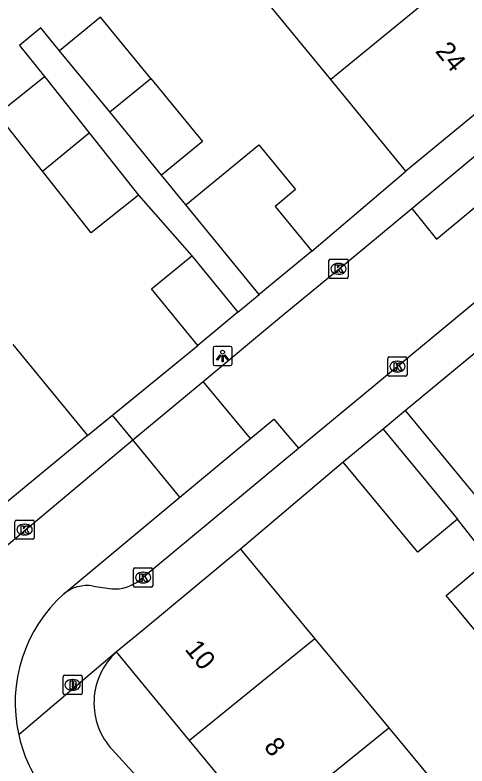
# Model space of a CAD drawing. Extents: x 159040 to 160094, y 381214 to 382518.
# Drawn here: x 159620.01 to 159643.59, y 381904.94 to 381944.09 of the extents above; entities that cross this region are included whole.
import ezdxf

# ---------------------------------------------------------------- set-up
doc = ezdxf.new("R2010")
doc.units = 0
for name, color, linetype in [('IMGEO_Brandkraan', 7, 'Continuous'), ('IMGEO_Kolk', 7, 'Continuous'), ('IMGEO_Lichtpunt', 7, 'Continuous'), ('IMGEO_Muur', 7, 'Continuous'), ('IMGEO_Pand', 7, 'Continuous'), ('IMGEO_Pand_nummerreeks', 7, 'Continuous'), ('IMGEO_Rijbaan_lokaal_open', 7, 'Continuous'), ('IMGEO_Voetpad_open', 7, 'Continuous')]:
    doc.layers.add(name, color=color, linetype=linetype)

msp = doc.modelspace()

# ---------------------------------------------------------------- linework, layer by layer
at = {"layer": 'IMGEO_Brandkraan'}
for p, q in [((159622.51, 381908.74), (159622.51, 381909.592)), ((159622.585, 381909.666), (159623.437, 381909.666)), ((159622.998, 381909.446), (159623.023, 381909.446)), ((159623.511, 381909.592), (159623.511, 381908.74)), ((159623.437, 381908.666), (159622.585, 381908.666)), ((159623.021, 381908.886), (159622.996, 381908.886))]:
    msp.add_line(p, q, dxfattribs=at)
for points in [[(159622.51, 381908.74), (159622.51, 381909.592)], [(159622.585, 381909.666), (159623.437, 381909.666)], [(159623.511, 381909.592), (159623.511, 381908.74)], [(159622.858, 381909.366), (159622.858, 381908.966), (159623.071, 381908.966)], [(159623.089, 381909.366), (159622.858, 381909.366)], [(159623.037, 381909.285), (159622.983, 381909.285), (159622.983, 381909.209)], [(159622.983, 381909.209), (159623.036, 381909.209)], [(159623.045, 381909.133), (159622.983, 381909.133), (159622.983, 381909.052)], [(159622.983, 381909.052), (159623.045, 381909.052)], [(159623.437, 381908.666), (159622.585, 381908.666)]]:
    msp.add_lwpolyline(points, dxfattribs=at)
for centre, radius, start, end in [((159622.587, 381909.59), 0.0765, 91.552, 178.448), ((159622.587, 381909.59), 0.0765, 91.552, 178.448), ((159623.435, 381909.59), 0.0765, 1.552, 88.448), ((159623.435, 381909.59), 0.0765, 1.552, 88.448), ((159623.038, 381909.247), 0.0379, 267.8285, 90.9355), ((159623.046, 381909.092), 0.0404, 269.8759, 90.5077), ((159623.093, 381909.221), 0.145, 59.4692, 91.5367), ((159623.118, 381909.268), 0.0922, 285.5137, 58.1501), ((159623.123, 381909.076), 0.105, 301.3115, 78.989), ((159622.587, 381908.742), 0.0765, 181.552, 268.448), ((159622.587, 381908.742), 0.0765, 181.552, 268.448), ((159623.077, 381909.217), 0.251, 268.6676, 293.5347), ((159623.435, 381908.742), 0.0765, 271.552, 358.448), ((159623.435, 381908.742), 0.0765, 271.552, 358.448)]:
    msp.add_arc(centre, radius, start, end, dxfattribs=at)
for centre, major_axis, ratio, start_param, end_param in [((159622.997, 381909.166), (-0.387, 0.002), 0.722429, 4.712389, 7.853982), ((159623.022, 381909.166), (-0.39, 0.002), 0.717154, 1.570796, 4.712389)]:
    msp.add_ellipse(centre, major_axis=major_axis, ratio=ratio, start_param=start_param, end_param=end_param, dxfattribs=at)
at = {"layer": 'IMGEO_Kolk'}
for p, q in [((159636.385, 381930.43), (159636.385, 381931.282)), ((159636.46, 381931.356), (159637.312, 381931.356)), ((159636.873, 381931.136), (159636.898, 381931.136)), ((159637.386, 381931.282), (159637.386, 381930.43)), ((159637.312, 381930.356), (159636.46, 381930.356)), ((159636.896, 381930.576), (159636.871, 381930.576)), ((159639.459, 381925.334), (159639.459, 381926.186)), ((159639.534, 381926.26), (159640.386, 381926.26)), ((159639.947, 381926.04), (159639.972, 381926.04)), ((159640.46, 381926.186), (159640.46, 381925.334)), ((159640.386, 381925.26), (159639.534, 381925.26)), ((159639.97, 381925.48), (159639.945, 381925.48)), ((159620.005, 381916.835), (159620.005, 381917.687)), ((159620.08, 381917.761), (159620.932, 381917.761)), ((159621.006, 381917.687), (159621.006, 381916.835)), ((159620.493, 381917.541), (159620.518, 381917.541)), ((159620.516, 381916.981), (159620.491, 381916.981)), ((159620.932, 381916.761), (159620.08, 381916.761)), ((159626.189, 381914.335), (159626.189, 381915.187)), ((159626.264, 381915.261), (159627.116, 381915.261)), ((159626.677, 381915.041), (159626.702, 381915.041)), ((159627.19, 381915.187), (159627.19, 381914.335)), ((159627.116, 381914.261), (159626.264, 381914.261)), ((159626.7, 381914.481), (159626.675, 381914.481))]:
    msp.add_line(p, q, dxfattribs=at)
for points in [[(159636.385, 381930.43), (159636.385, 381931.282)], [(159636.46, 381931.356), (159637.312, 381931.356)], [(159636.706, 381931.056), (159636.829, 381931.056), (159636.829, 381930.905), (159636.959, 381931.056), (159637.123, 381931.056), (159636.977, 381930.905), (159637.13, 381930.656), (159636.978, 381930.656), (159636.893, 381930.82), (159636.829, 381930.753), (159636.829, 381930.656), (159636.706, 381930.656), (159636.706, 381931.056)], [(159637.386, 381931.282), (159637.386, 381930.43)], [(159637.312, 381930.356), (159636.46, 381930.356)], [(159639.459, 381925.334), (159639.459, 381926.186)], [(159639.534, 381926.26), (159640.386, 381926.26)], [(159639.78, 381925.96), (159639.903, 381925.96), (159639.903, 381925.809), (159640.033, 381925.96), (159640.197, 381925.96), (159640.051, 381925.809), (159640.204, 381925.56), (159640.052, 381925.56), (159639.967, 381925.724), (159639.903, 381925.657), (159639.903, 381925.56), (159639.78, 381925.56), (159639.78, 381925.96)], [(159640.46, 381926.186), (159640.46, 381925.334)], [(159640.386, 381925.26), (159639.534, 381925.26)], [(159620.005, 381916.835), (159620.005, 381917.687)], [(159620.08, 381917.761), (159620.932, 381917.761)], [(159621.006, 381917.687), (159621.006, 381916.835)], [(159620.326, 381917.461), (159620.449, 381917.461), (159620.449, 381917.31), (159620.579, 381917.461), (159620.743, 381917.461), (159620.597, 381917.31), (159620.75, 381917.061), (159620.598, 381917.061), (159620.513, 381917.225), (159620.449, 381917.158), (159620.449, 381917.061), (159620.326, 381917.061), (159620.326, 381917.461)], [(159620.932, 381916.761), (159620.08, 381916.761)], [(159626.189, 381914.335), (159626.189, 381915.187)], [(159626.264, 381915.261), (159627.116, 381915.261)], [(159626.51, 381914.961), (159626.633, 381914.961), (159626.633, 381914.81), (159626.763, 381914.961), (159626.927, 381914.961), (159626.781, 381914.81), (159626.934, 381914.561), (159626.782, 381914.561), (159626.697, 381914.725), (159626.633, 381914.658), (159626.633, 381914.561), (159626.51, 381914.561), (159626.51, 381914.961)], [(159627.19, 381915.187), (159627.19, 381914.335)], [(159627.116, 381914.261), (159626.264, 381914.261)]]:
    msp.add_lwpolyline(points, dxfattribs=at)
for centre, start, end in [((159636.462, 381931.28), 91.552, 178.448), ((159636.462, 381931.28), 91.552, 178.448), ((159637.31, 381931.28), 1.552, 88.448), ((159637.31, 381931.28), 1.552, 88.448), ((159636.462, 381930.432), 181.552, 268.448), ((159636.462, 381930.432), 181.552, 268.448), ((159637.31, 381930.432), 271.552, 358.448), ((159637.31, 381930.432), 271.552, 358.448), ((159639.536, 381926.184), 91.552, 178.448), ((159639.536, 381926.184), 91.552, 178.448), ((159640.384, 381926.184), 1.552, 88.448), ((159640.384, 381926.184), 1.552, 88.448), ((159639.536, 381925.336), 181.552, 268.448), ((159639.536, 381925.336), 181.552, 268.448), ((159640.384, 381925.336), 271.552, 358.448), ((159640.384, 381925.336), 271.552, 358.448), ((159620.082, 381917.685), 91.552, 178.448), ((159620.082, 381917.685), 91.552, 178.448), ((159620.93, 381917.685), 1.552, 88.448), ((159620.93, 381917.685), 1.552, 88.448), ((159620.082, 381916.837), 181.552, 268.448), ((159620.082, 381916.837), 181.552, 268.448), ((159620.93, 381916.837), 271.552, 358.448), ((159620.93, 381916.837), 271.552, 358.448), ((159626.266, 381915.185), 91.552, 178.448), ((159626.266, 381915.185), 91.552, 178.448), ((159627.114, 381915.185), 1.552, 88.448), ((159627.114, 381915.185), 1.552, 88.448), ((159626.266, 381914.337), 181.552, 268.448), ((159626.266, 381914.337), 181.552, 268.448), ((159627.114, 381914.337), 271.552, 358.448), ((159627.114, 381914.337), 271.552, 358.448)]:
    msp.add_arc(centre, 0.0765, start, end, dxfattribs=at)
for centre, major_axis, ratio, start_param, end_param in [((159636.872, 381930.856), (-0.387, 0.002), 0.722429, 4.712389, 7.853982), ((159636.897, 381930.856), (-0.39, 0.002), 0.717154, 1.570796, 4.712389), ((159639.946, 381925.76), (-0.387, 0.002), 0.722429, 4.712389, 7.853982), ((159639.971, 381925.76), (-0.39, 0.002), 0.717154, 1.570796, 4.712389), ((159620.492, 381917.261), (-0.387, 0.002), 0.722429, 4.712389, 7.853982), ((159620.517, 381917.261), (-0.39, 0.002), 0.717154, 1.570796, 4.712389), ((159626.676, 381914.761), (-0.387, 0.002), 0.722429, 4.712389, 7.853982), ((159626.701, 381914.761), (-0.39, 0.002), 0.717154, 1.570796, 4.712389)]:
    msp.add_ellipse(centre, major_axis=major_axis, ratio=ratio, start_param=start_param, end_param=end_param, dxfattribs=at)
at = {"layer": 'IMGEO_Lichtpunt'}
for p, q in [((159630.337, 381926.715), (159630.337, 381925.908)), ((159630.337, 381926.715), (159630.337, 381925.908)), ((159631.239, 381926.81), (159630.431, 381926.81)), ((159631.239, 381926.81), (159630.431, 381926.81)), ((159631.333, 381925.908), (159631.333, 381926.715)), ((159631.333, 381925.908), (159631.333, 381926.715)), ((159630.431, 381925.814), (159631.239, 381925.814)), ((159630.431, 381925.814), (159631.239, 381925.814))]:
    msp.add_line(p, q, dxfattribs=at)
for points in [[(159630.711, 381926.379), (159630.75, 381926.351), (159630.562, 381926.089), (159630.524, 381926.116), (159630.711, 381926.379)], [(159630.813, 381926.331), (159630.86, 381926.331), (159630.86, 381926.009), (159630.813, 381926.009), (159630.813, 381926.331)], [(159630.923, 381926.351), (159630.961, 381926.378), (159631.148, 381926.116), (159631.109, 381926.088), (159630.923, 381926.351)]]:
    msp.add_lwpolyline(points, dxfattribs=at)
msp.add_circle((159630.836, 381926.513), 0.0994, dxfattribs=at)
for centre, start, end in [((159630.431, 381926.715), 90, 180), ((159630.431, 381926.715), 90, 180), ((159631.239, 381926.715), 0, 90), ((159631.239, 381926.715), 0, 90), ((159630.431, 381925.908), 180, 270), ((159630.431, 381925.908), 180, 270), ((159631.239, 381925.908), 270, 0), ((159631.239, 381925.908), 270, 360)]:
    msp.add_arc(centre, 0.0946, start, end, dxfattribs=at)
at = {"layer": 'IMGEO_Muur'}
for points in [[(159635.493, 381931.77), (159640.403, 381935.953)], [(159623.79, 381922.169), (159629.536, 381926.863)]]:
    msp.add_lwpolyline(points, dxfattribs=at)
at = {"layer": 'IMGEO_Pand'}
for points in [[(159642.973, 381946.038), (159636.491, 381940.72)], [(159636.491, 381940.72), (159632.675, 381945.37)], [(159627.084, 381940.783), (159624.461, 381943.973), (159622.328, 381942.219)], [(159624.949, 381939.031), (159622.328, 381942.219)], [(159646.885, 381941.272), (159640.403, 381935.953)], [(159621.441, 381935.944), (159619.077, 381938.921), (159621.538, 381940.875)], [(159621.538, 381940.875), (159623.87, 381937.939)], [(159624.949, 381939.031), (159627.084, 381940.783)], [(159627.084, 381940.783), (159629.785, 381937.498), (159627.652, 381935.744)], [(159640.403, 381935.953), (159636.491, 381940.72)], [(159627.652, 381935.744), (159624.949, 381939.031)], [(159621.441, 381935.944), (159623.87, 381937.939)], [(159623.87, 381937.939), (159626.448, 381934.691)], [(159628.91, 381934.186), (159632.732, 381937.322), (159634.644, 381934.991), (159633.572, 381934.111), (159635.493, 381931.77)], [(159626.448, 381934.691), (159623.987, 381932.737), (159621.441, 381935.944)], [(159632.744, 381929.514), (159628.91, 381934.186)], [(159635.493, 381931.77), (159632.744, 381929.514)], [(159629.536, 381926.863), (159627.122, 381929.805), (159629.225, 381931.531)], [(159629.225, 381931.531), (159631.64, 381928.589)], [(159631.64, 381928.589), (159629.536, 381926.863)], [(159645.086, 381927.37), (159640.373, 381923.463)], [(159619.891, 381926.915), (159623.79, 381922.169)], [(159645.73, 381917), (159643.564, 381919.614), (159640.373, 381923.463)], [(159639.208, 381922.491), (159637.136, 381920.774)], [(159639.208, 381922.491), (159643.088, 381917.811)], [(159623.79, 381922.169), (159617.368, 381916.893)], [(159643.088, 381917.811), (159641.017, 381916.093), (159637.136, 381920.774)], [(159631.769, 381916.237), (159626.723, 381912.063), (159625.296, 381910.882)], [(159631.769, 381916.237), (159632.522, 381915.331), (159635.652, 381911.563)], [(159644.722, 381911.154), (159642.498, 381913.819), (159644.75, 381915.7)], [(159635.652, 381911.563), (159629.113, 381906.267)], [(159635.652, 381911.563), (159639.504, 381906.927)], [(159629.113, 381906.267), (159625.296, 381910.882)], [(159632.954, 381901.623), (159639.504, 381906.927)], [(159639.504, 381906.927), (159643.355, 381902.292)], [(159632.954, 381901.623), (159629.113, 381906.267)]]:
    msp.add_lwpolyline(points, dxfattribs=at)
at = {"layer": 'IMGEO_Rijbaan_lokaal_open'}
for points in [[(159640.703, 381934.004), (159641.997, 381932.408), (159650.867, 381939.766), (159649.586, 381941.383)], [(159634.804, 381921.508), (159635.327, 381921.942), (159638.23, 381924.343), (159658.001, 381940.7)], [(159629.825, 381924.985), (159633.809, 381928.298), (159636.733, 381930.706), (159640.703, 381934.004)], [(159626.155, 381921.936), (159629.825, 381924.985)], [(159632.286, 381922.003), (159629.825, 381924.985)], [(159632.286, 381922.003), (159633.509, 381923.021), (159634.804, 381921.508)], [(159628.611, 381918.954), (159632.286, 381922.003)], [(159618.057, 381915.162), (159626.155, 381921.936)], [(159628.611, 381918.954), (159626.155, 381921.936)], [(159622.557, 381913.92), (159628.611, 381918.954)]]:
    msp.add_lwpolyline(points, dxfattribs=at)
for centre, radius, start, end in [((159627.649, 381908.23), 7.636, 131.8229, 192.6064), ((159627.676, 381908.244), 7.665, 192.665, 212.8471)]:
    msp.add_arc(centre, radius, start, end, dxfattribs=at)
at = {"layer": 'IMGEO_Voetpad_open'}
for points in [[(159622.328, 381942.219), (159621.348, 381943.411), (159620.244, 381942.504), (159621.538, 381940.875)], [(159640.703, 381934.004), (159649.586, 381941.383)], [(159628.91, 381934.186), (159627.652, 381935.744)], [(159635.493, 381931.77), (159640.403, 381935.953)], [(159626.448, 381934.691), (159629.225, 381931.531)], [(159631.64, 381928.589), (159632.744, 381929.514)], [(159625.094, 381923.234), (159629.536, 381926.863)], [(159623.79, 381922.169), (159625.094, 381923.234)], [(159626.155, 381921.936), (159625.094, 381923.234)], [(159640.373, 381923.463), (159639.208, 381922.491)], [(159626.501, 381914.629), (159634.804, 381921.508)], [(159637.136, 381920.774), (159631.769, 381916.237)], [(159644.75, 381915.7), (159643.088, 381917.811)], [(159624.076, 381914.319), (159625.055, 381914.173)], [(159625.296, 381910.882), (159620.197, 381906.563)], [(159625.093, 381905.776), (159642.752, 381886.384)]]:
    msp.add_lwpolyline(points, dxfattribs=at)
for centre, radius, start, end in [((159625.228, 381916.146), 1.98, 264.9924, 310.0133), ((159623.767, 381912.404), 1.94, 80.8407, 128.5944), ((159627.717, 381908.229), 3.592, 132.379, 223.0675)]:
    msp.add_arc(centre, radius, start, end, dxfattribs=at)

# ---------------------------------------------------------------- texts
at = {"layer": 'IMGEO_Pand_nummerreeks'}
for s, rotation, p in [('24', 309.3771, (159641.893, 381942.184)), ('10', 309.0086, (159628.829, 381911.014)), ('8', 309.0086, (159632.951, 381905.927))]:
    msp.add_text(s, height=1, rotation=rotation, dxfattribs=at).set_placement(p)

doc.saveas('drawing.dxf')
